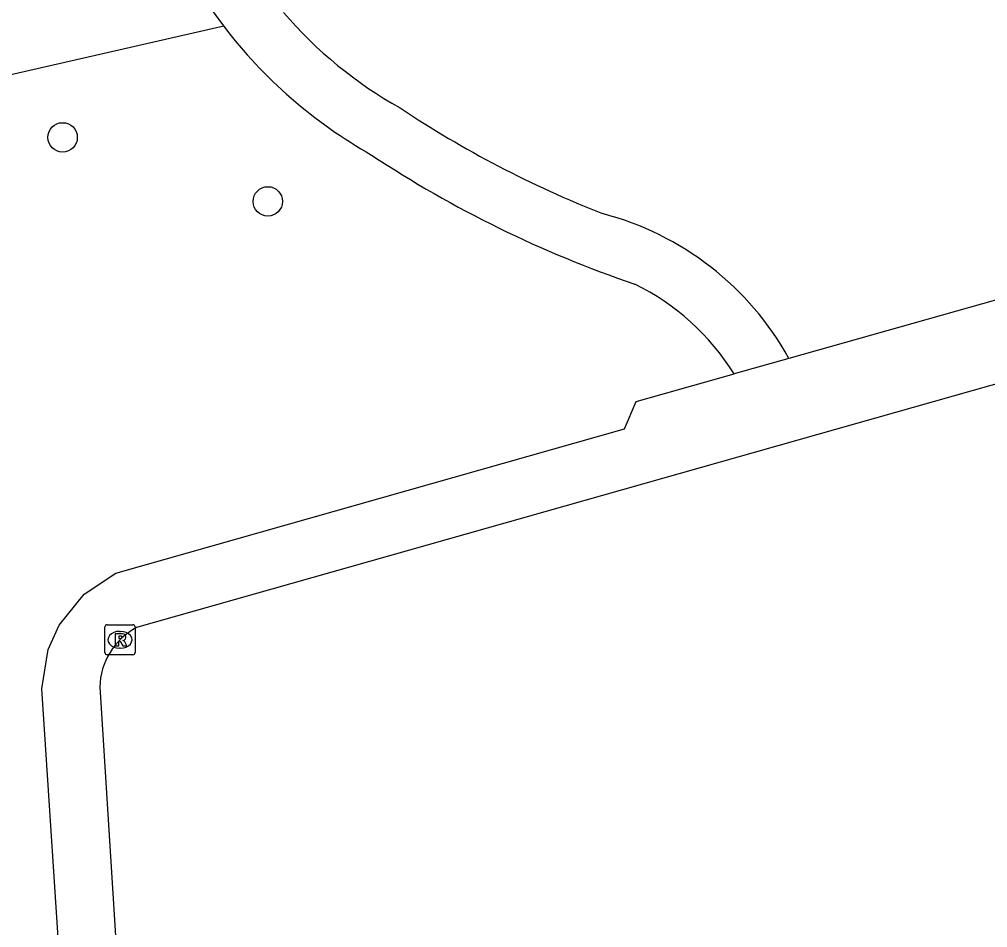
# Model space of a CAD drawing. Extents: x 160732 to 162105, y 387428 to 388479.
# Drawn here: x 160786.11 to 160818.32, y 388014.18 to 388044.38 of the extents above; entities that cross this region are included whole.
import ezdxf

# ---------------------------------------------------------------- set-up
doc = ezdxf.new("R2010")
doc.units = 0
for name, color, linetype in [('IMGEO_Boom', 7, 'Continuous'), ('IMGEO_Groenvoorziening', 7, 'Continuous'), ('IMGEO_Meer_plas_ven_vijver', 7, 'Continuous'), ('IMGEO_Rioolput', 7, 'Continuous'), ('IMGEO_Voetpad_open', 7, 'Continuous')]:
    doc.layers.add(name, color=color, linetype=linetype)

msp = doc.modelspace()

# ---------------------------------------------------------------- linework, layer by layer
at = {"layer": 'IMGEO_Boom'}
for centre in [(160787.548, 388040.454), (160794.374, 388038.325)]:
    msp.add_circle(centre, 0.489, dxfattribs=at)
at = {"layer": 'IMGEO_Groenvoorziening'}
for points in [[(160792.906, 388044.151), (160773.388, 388039.695)], [(160863.301, 388030.75), (160854.257, 388041.696), (160852.7, 388042.429), (160851.523, 388042.778), (160850.74, 388042.899), (160849.158, 388042.895), (160822.042, 388035.217), (160821.408, 388035.835), (160811.711, 388033.105)], [(160804.527, 387806.316), (160803.555, 387806.564), (160802.656, 387807.01), (160801.869, 387807.632), (160801.228, 387808.404), (160800.762, 387809.293), (160800.601, 387809.769), (160800.433, 387810.758), (160788.313, 388000), (160786.861, 388022.113), (160787.07, 388023.425), (160787.432, 388024.236), (160788.27, 388025.267), (160789.315, 388025.958), (160806.244, 388030.763), (160806.63, 388031.671), (160809.89, 388032.592)]]:
    msp.add_lwpolyline(points, dxfattribs=at)
at = {"layer": 'IMGEO_Meer_plas_ven_vijver'}
for points in [[(160849.516, 388041.001), (160790.009, 388024.159)], [(160788.782, 388022.168), (160790.178, 388000), (160796.936, 387892.703), (160802.392, 387809.986)]]:
    msp.add_lwpolyline(points, dxfattribs=at)
msp.add_arc((160791.107, 388022.109), 2.325, 118.1655, 178.5456, dxfattribs=at)
at = {"layer": 'IMGEO_Rioolput'}
for p, q in [((160788.956, 388023.322), (160788.956, 388024.174)), ((160789.031, 388024.248), (160789.883, 388024.248)), ((160789.957, 388024.174), (160789.957, 388023.322)), ((160789.444, 388024.028), (160789.469, 388024.028)), ((160789.467, 388023.468), (160789.442, 388023.468)), ((160789.883, 388023.248), (160789.031, 388023.248))]:
    msp.add_line(p, q, dxfattribs=at)
for points in [[(160788.956, 388023.322), (160788.956, 388024.174)], [(160789.031, 388024.248), (160789.883, 388024.248)], [(160789.957, 388024.174), (160789.957, 388023.322)], [(160789.545, 388023.946), (160789.293, 388023.948), (160789.293, 388023.548)], [(160789.471, 388023.867), (160789.417, 388023.867), (160789.417, 388023.786)], [(160789.417, 388023.786), (160789.469, 388023.786)], [(160789.293, 388023.548), (160789.417, 388023.548), (160789.417, 388023.71), (160789.428, 388023.71)], [(160789.475, 388023.681), (160789.546, 388023.548), (160789.686, 388023.548), (160789.621, 388023.674)], [(160789.883, 388023.248), (160789.031, 388023.248)]]:
    msp.add_lwpolyline(points, dxfattribs=at)
for centre, radius, start, end in [((160789.033, 388024.172), 0.0765, 91.552, 178.448), ((160789.033, 388024.172), 0.0765, 91.552, 178.448), ((160789.881, 388024.172), 0.0765, 1.552, 88.448), ((160789.881, 388024.172), 0.0765, 1.552, 88.448), ((160789.453, 388023.975), 0.19, 274.7715, 282.9687), ((160789.477, 388023.771), 0.0964, 77.0061, 93.1865), ((160789.491, 388023.828), 0.0378, 276.6634, 79.6772), ((160789.544, 388023.836), 0.109, 350.3612, 89.416), ((160789.542, 388023.836), 0.112, 277.5842, 350.9817), ((160789.427, 388023.657), 0.0533, 26.0293, 88.6989), ((160789.526, 388023.621), 0.108, 29.5134, 73.7905), ((160789.033, 388023.324), 0.0765, 181.552, 268.448), ((160789.033, 388023.324), 0.0765, 181.552, 268.448), ((160789.881, 388023.324), 0.0765, 271.552, 358.448), ((160789.881, 388023.324), 0.0765, 271.552, 358.448)]:
    msp.add_arc(centre, radius, start, end, dxfattribs=at)
for centre, major_axis, ratio, start_param, end_param in [((160789.443, 388023.748), (-0.387, 0.002), 0.722429, 4.712389, 7.853982), ((160789.468, 388023.748), (-0.39, 0.002), 0.717154, 1.570796, 4.712389)]:
    msp.add_ellipse(centre, major_axis=major_axis, ratio=ratio, start_param=start_param, end_param=end_param, dxfattribs=at)
at = {"layer": 'IMGEO_Voetpad_open'}
msp.add_lwpolyline([(160811.711, 388033.105), (160809.89, 388032.592)], dxfattribs=at)
for centre, radius, start, end in [((160805.869, 388054.07), 16.322, 184.5036, 217.4219), ((160805.888, 388054.095), 14.523, 220.8003, 240.6884), ((160805.863, 388054.063), 16.313, 217.4152, 240.4888), ((160818.829, 388071.644), 36.261, 236.4299, 248.4488), ((160818.823, 388071.636), 38.081, 236.5403, 251.2545), ((160802.995, 388028.276), 9.964, 28.9878, 75.3864), ((160802.989, 388028.268), 8.144, 32.0684, 63.7945)]:
    msp.add_arc(centre, radius, start, end, dxfattribs=at)

doc.saveas('drawing.dxf')
